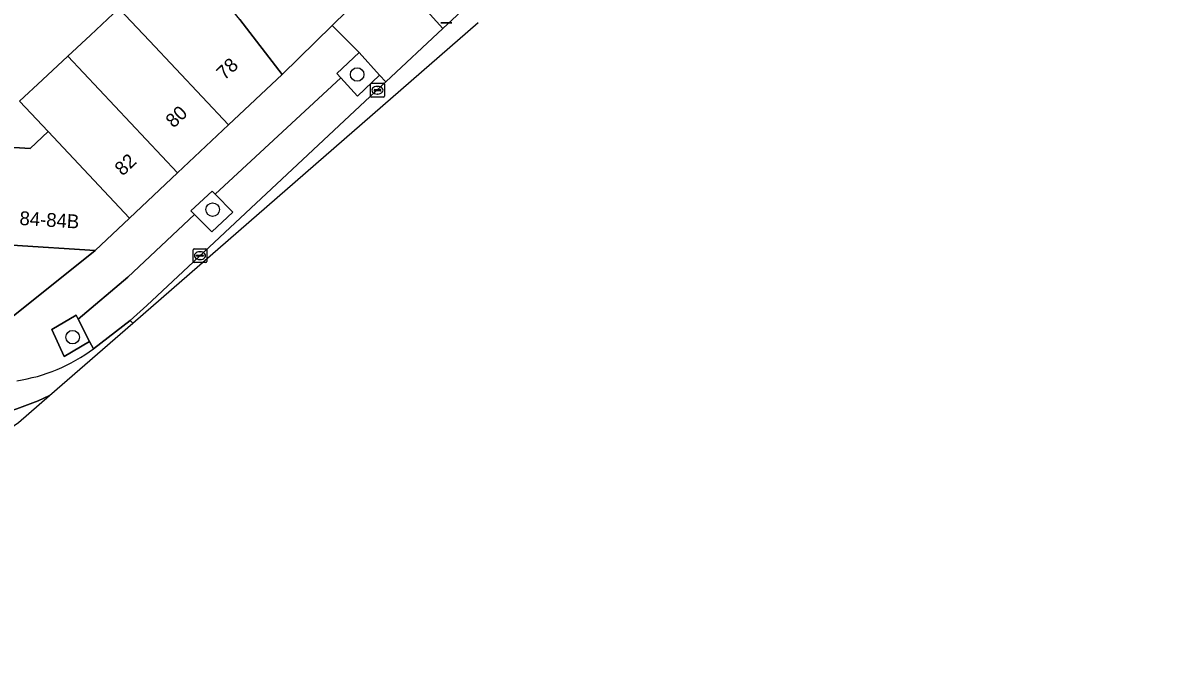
# Model space of a CAD drawing. Extents: x 159960 to 160866, y 382700 to 383354.
# Drawn here: x 160625.9 to 160708, y 382742.5 to 382788.2 of the extents above; entities that cross this region are included whole.
import ezdxf

# ---------------------------------------------------------------- set-up
doc = ezdxf.new("R2010")
doc.units = 0
for name, color, linetype in [('IMGEO_Boom', 7, 'Continuous'), ('IMGEO_Erf', 7, 'Continuous'), ('IMGEO_Fietspad_gesloten', 7, 'Continuous'), ('IMGEO_Groenvoorziening', 7, 'Continuous'), ('IMGEO_Kolk', 7, 'Continuous'), ('IMGEO_Lichtmast', 7, 'Continuous'), ('IMGEO_Pand', 7, 'Continuous'), ('IMGEO_Pand_nummerreeks', 7, 'Continuous'), ('IMGEO_Parkeervlak_open', 7, 'Continuous'), ('IMGEO_Rijbaan_lokaal_gesloten', 7, 'Continuous'), ('IMGEO_Voetpad_open', 7, 'Continuous')]:
    doc.layers.add(name, color=color, linetype=linetype)

msp = doc.modelspace()

# ---------------------------------------------------------------- linework, layer by layer
at = {"layer": 'IMGEO_Boom'}
for centre in [(160650.063, 382784.453), (160639.632, 382774.689), (160629.523, 382765.475)]:
    msp.add_circle(centre, 0.489, dxfattribs=at)
at = {"layer": 'IMGEO_Erf'}
for points in [[(160641.596, 382788.421), (160644.647, 382784.457), (160648.249, 382787.998), (160652.417, 382792.094)], [(160624.506, 382779.236), (160626.466, 382779.116), (160627.749, 382780.324), (160625.692, 382782.525), (160627.339, 382784.065), (160629.166, 382785.773), (160630.803, 382787.303), (160632.866, 382789.231)]]:
    msp.add_lwpolyline(points, dxfattribs=at)
at = {"layer": 'IMGEO_Fietspad_gesloten'}
for points in [[(160633.862, 382766.492), (160633.677, 382766.68), (160631.024, 382764.633)], [(160588.471, 382742.492), (160593.424, 382745.669), (160596.821, 382747.761), (160603.077, 382750.652), (160605.051, 382751.647), (160617.662, 382757.558), (160621.247, 382758.884), (160623.698, 382759.675), (160625.504, 382760.285), (160627.029, 382760.871), (160627.86, 382761.261), (160633.862, 382766.492)]]:
    msp.add_lwpolyline(points, dxfattribs=at)
msp.add_arc((160623.664, 382774.505), 12.314, 278.54174, 306.70535, dxfattribs=at)
at = {"layer": 'IMGEO_Groenvoorziening'}
for points in [[(160650.211, 382786.046), (160648.605, 382784.513), (160648.888, 382784.202), (160650.093, 382782.877), (160651.676, 382784.407)], [(160638.317, 382774.327), (160639.57, 382773.08), (160641.087, 382774.502), (160639.817, 382775.804), (160639.608, 382776.018), (160638.058, 382774.595)], [(160629.932, 382766.773), (160629.779, 382767.074), (160628.024, 382766.027), (160628.901, 382764.084), (160630.75, 382765.168)]]:
    msp.add_lwpolyline(points, close=True, dxfattribs=at)
at = {"layer": 'IMGEO_Kolk'}
for p, q in [((160651.106, 382783.815), (160651.958, 382783.815)), ((160651.031, 382782.889), (160651.031, 382783.741)), ((160651.29, 382783.309), (160651.29, 382783.321)), ((160651.728, 382783.272), (160651.33, 382783.272)), ((160651.333, 382783.358), (160651.731, 382783.358)), ((160651.542, 382783.035), (160651.517, 382783.035)), ((160651.519, 382783.595), (160651.544, 382783.595)), ((160651.774, 382783.321), (160651.774, 382783.309)), ((160652.032, 382783.741), (160652.032, 382782.889)), ((160651.958, 382782.815), (160651.106, 382782.815)), ((160638.216, 382770.938), (160638.216, 382771.79)), ((160638.291, 382771.864), (160639.143, 382771.864)), ((160638.704, 382771.644), (160638.729, 382771.644)), ((160639.217, 382771.79), (160639.217, 382770.938)), ((160639.143, 382770.864), (160638.291, 382770.864)), ((160638.475, 382771.358), (160638.475, 382771.37)), ((160638.913, 382771.321), (160638.515, 382771.321)), ((160638.518, 382771.407), (160638.916, 382771.407)), ((160638.727, 382771.084), (160638.702, 382771.084)), ((160638.959, 382771.37), (160638.959, 382771.358))]:
    msp.add_line(p, q, dxfattribs=at)
for points in [[(160651.106, 382783.815), (160651.958, 382783.815)], [(160651.031, 382782.889), (160651.031, 382783.741)], [(160652.032, 382783.741), (160652.032, 382782.889)], [(160651.958, 382782.815), (160651.106, 382782.815)], [(160638.216, 382770.938), (160638.216, 382771.79)], [(160638.291, 382771.864), (160639.143, 382771.864)], [(160639.217, 382771.79), (160639.217, 382770.938)], [(160639.143, 382770.864), (160638.291, 382770.864)]]:
    msp.add_lwpolyline(points, dxfattribs=at)
for centre, radius, start, end in [((160651.108, 382783.739), 0.0765, 91.55205, 178.44795), ((160651.108, 382783.739), 0.0765, 91.55205, 178.44795), ((160651.956, 382783.739), 0.0765, 1.55205, 88.44795), ((160651.956, 382783.739), 0.0765, 1.55205, 88.44795), ((160651.33, 382783.318), 0.0403, 85.87752, 175.75265), ((160651.327, 382783.308), 0.0366, 178.93798, 274.71019), ((160651.731, 382783.315), 0.043, 264.86636, 352.45326), ((160651.735, 382783.32), 0.0386, 1.73085, 96.63898), ((160651.108, 382782.891), 0.0765, 181.55205, 268.44795), ((160651.108, 382782.891), 0.0765, 181.55205, 268.44795), ((160651.956, 382782.891), 0.0765, 271.55205, 358.44795), ((160651.956, 382782.891), 0.0765, 271.55205, 358.44795), ((160638.293, 382771.788), 0.0765, 91.55205, 178.44795), ((160638.293, 382771.788), 0.0765, 91.55205, 178.44795), ((160639.141, 382771.788), 0.0765, 1.55205, 88.44795), ((160639.141, 382771.788), 0.0765, 1.55205, 88.44795), ((160638.293, 382770.94), 0.0765, 181.55205, 268.44795), ((160638.293, 382770.94), 0.0765, 181.55205, 268.44795), ((160638.515, 382771.367), 0.0403, 85.87752, 175.75265), ((160638.512, 382771.357), 0.0366, 178.93798, 274.71019), ((160638.916, 382771.364), 0.043, 264.86636, 352.45326), ((160638.92, 382771.369), 0.0386, 1.73085, 96.63898), ((160639.141, 382770.94), 0.0765, 271.55205, 358.44795), ((160639.141, 382770.94), 0.0765, 271.55205, 358.44795)]:
    msp.add_arc(centre, radius, start, end, dxfattribs=at)
for centre, major_axis, ratio, start_param, end_param in [((160651.518, 382783.315), (-0.387, 0.002), 0.722429, 4.712389, 7.853982), ((160651.543, 382783.315), (-0.39, 0.002), 0.717154, 1.570796, 4.712389), ((160638.703, 382771.364), (-0.387, 0.002), 0.722429, 4.712389, 7.853982), ((160638.728, 382771.364), (-0.39, 0.002), 0.717154, 1.570796, 4.712389)]:
    msp.add_ellipse(centre, major_axis=major_axis, ratio=ratio, start_param=start_param, end_param=end_param, dxfattribs=at)
at = {"layer": 'IMGEO_Lichtmast'}
for p, q in [((160656.897, 382788.191), (160656.107, 382788.191)), ((160656.107, 382788.191), (160656.897, 382788.191))]:
    msp.add_line(p, q, dxfattribs=at)
at = {"layer": 'IMGEO_Pand'}
for points in [[(160641.596, 382788.421), (160637.449, 382793.515), (160632.866, 382789.231), (160635.072, 382786.886), (160640.784, 382780.82), (160644.647, 382784.457)], [(160629.166, 382785.773), (160637.098, 382777.348), (160640.784, 382780.82), (160635.072, 382786.886), (160632.866, 382789.231), (160630.803, 382787.303)], [(160629.166, 382785.773), (160627.339, 382784.065), (160625.692, 382782.525), (160627.749, 382780.324), (160633.627, 382774.081), (160637.098, 382777.348)], [(160627.749, 382780.324), (160626.466, 382779.116), (160624.506, 382779.236), (160624.348, 382776.656), (160624.141, 382773.263), (160625.159, 382772.112), (160631.147, 382771.745), (160633.627, 382774.081)]]:
    msp.add_lwpolyline(points, close=True, dxfattribs=at)
at = {"layer": 'IMGEO_Parkeervlak_open'}
for points in [[(160692.134, 382821.293), (160690.49, 382823.053), (160681.097, 382814.279), (160682.025, 382813.302), (160680.832, 382812.129), (160679.955, 382813.087), (160670.753, 382804.69), (160671.744, 382803.674), (160670.495, 382802.503), (160669.558, 382803.507), (160661.434, 382795.902), (160660.52, 382795.003), (160661.489, 382794.017), (160660.283, 382792.831), (160659.258, 382793.875), (160654.656, 382789.542), (160656.258, 382787.779), (160660.95, 382792.152), (160662.169, 382793.288), (160678.71, 382808.754)], [(160652.139, 382783.926), (160651.676, 382784.407), (160650.093, 382782.877), (160648.888, 382784.202), (160639.817, 382775.804), (160641.087, 382774.502), (160639.57, 382773.08), (160638.317, 382774.327), (160633.512, 382769.819), (160629.932, 382766.773), (160630.75, 382765.168), (160631.024, 382764.633), (160633.677, 382766.68), (160634.888, 382767.768)]]:
    msp.add_lwpolyline(points, close=True, dxfattribs=at)
at = {"layer": 'IMGEO_Rijbaan_lokaal_gesloten'}
for points in [[(160710.219, 382838.158), (160696.681, 382825.571), (160692.134, 382821.293), (160678.71, 382808.754), (160662.169, 382793.288), (160660.95, 382792.152), (160656.258, 382787.779), (160652.139, 382783.926), (160634.888, 382767.768), (160633.677, 382766.68), (160633.862, 382766.492), (160658.793, 382788.217)], [(160627.86, 382761.261), (160627.029, 382760.871), (160625.504, 382760.285), (160623.698, 382759.675), (160621.247, 382758.884)], [(160621.768, 382758.663), (160622.622, 382757.268), (160625.615, 382759.305), (160627.86, 382761.261)]]:
    msp.add_lwpolyline(points, dxfattribs=at)
at = {"layer": 'IMGEO_Voetpad_open'}
for points in [[(160648.249, 382787.998), (160650.211, 382786.046), (160651.676, 382784.407), (160652.139, 382783.926), (160656.258, 382787.779), (160654.656, 382789.542), (160652.417, 382792.094)], [(160631.147, 382771.745), (160625.159, 382772.112), (160624.075, 382772.178), (160621.029, 382772.517), (160618.451, 382772.67), (160618.267, 382769.683), (160623.943, 382769.366), (160623.761, 382765.842)]]:
    msp.add_lwpolyline(points, close=True, dxfattribs=at)
msp.add_lwpolyline([(160631.024, 382764.633), (160630.75, 382765.168), (160628.901, 382764.084), (160628.024, 382766.027), (160629.779, 382767.074), (160629.932, 382766.773), (160633.512, 382769.819), (160638.317, 382774.327), (160638.058, 382774.595), (160639.608, 382776.018), (160639.817, 382775.804), (160648.888, 382784.202), (160648.605, 382784.513), (160650.211, 382786.046), (160648.249, 382787.998), (160644.647, 382784.457), (160640.784, 382780.82), (160637.098, 382777.348), (160633.627, 382774.081), (160631.147, 382771.745), (160623.761, 382765.842)], dxfattribs=at)
msp.add_arc((160623.664, 382774.505), 12.314, 278.54174, 306.70535, dxfattribs=at)

# ---------------------------------------------------------------- texts
at = {"layer": 'IMGEO_Pand_nummerreeks'}
for s, rotation, p in [('78', 43.2755, (160640.483, 382783.998)), ('80', 43.27597, (160636.81, 382780.539)), ('82', 43.27597, (160633.133, 382777.077)), ('84-84B', 356.4935, (160625.664, 382773.584))]:
    msp.add_text(s, height=1, rotation=rotation, dxfattribs=at).set_placement(p)

doc.saveas('drawing.dxf')
